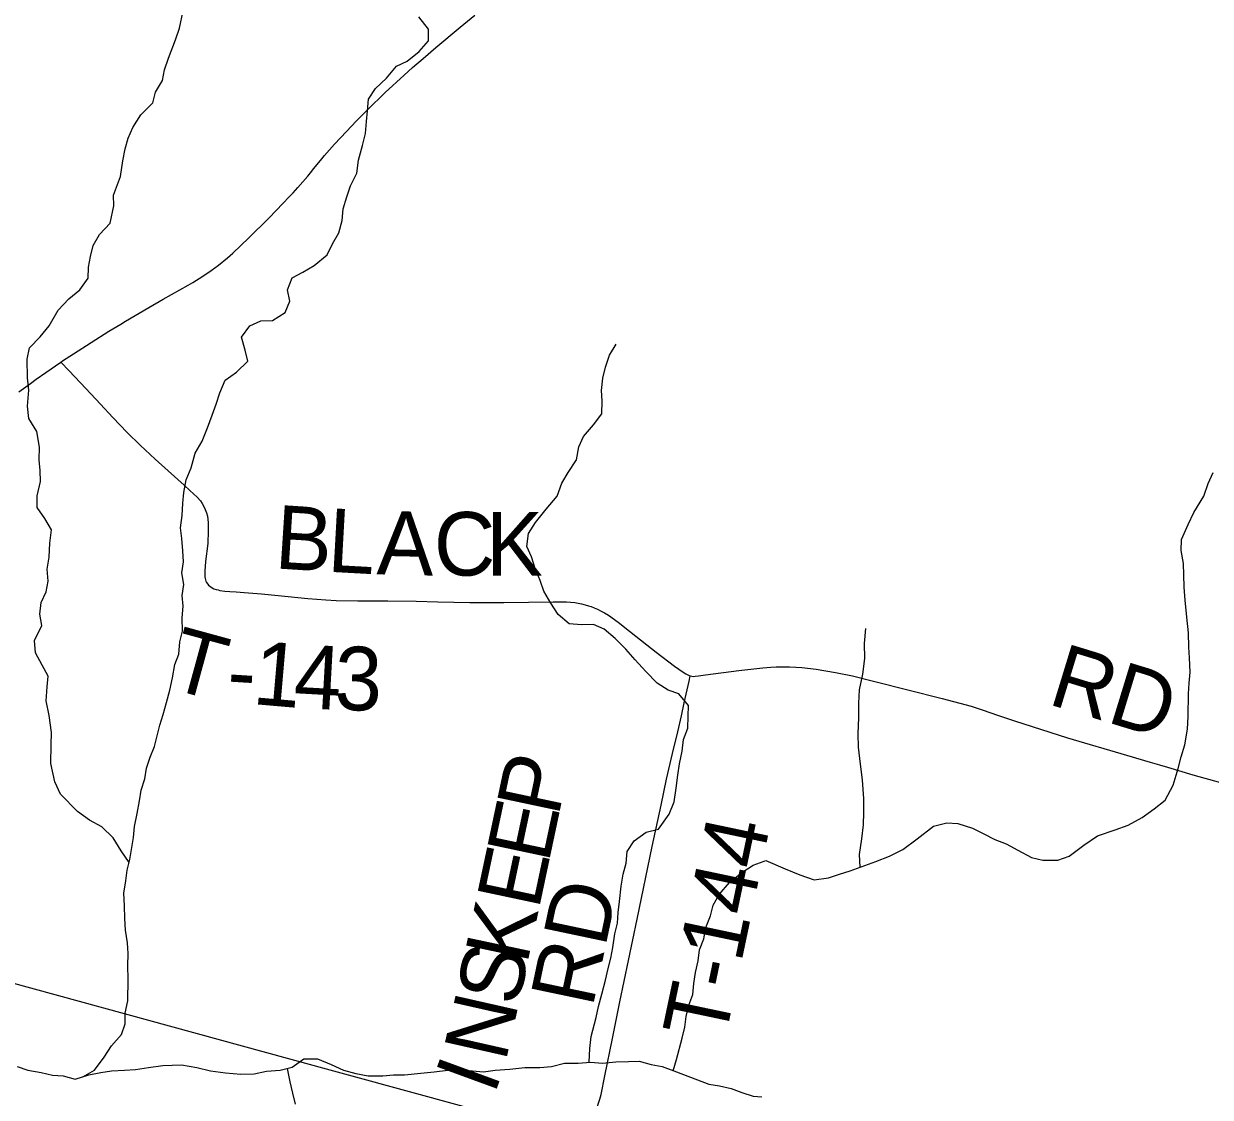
# Model space of a CAD drawing. Extents: x 0 to 1101, y 0 to 440.
# Drawn here: x 847.022 to 848.082, y 371.906 to 372.865 of the extents above; entities that cross this region are included whole.
import ezdxf

# ---------------------------------------------------------------- set-up
doc = ezdxf.new("R2010")
doc.units = 0
for name, color, linetype in [('GM_X_Minor_River', 7, 'Continuous'), ('GM_X_Rail_Line', 7, 'Continuous'), ('GM_X_State_Route', 7, 'Continuous'), ('GM_X_Township_Road', 7, 'Continuous'), ('GM_X_Township_Road_Text', 7, 'Continuous')]:
    doc.layers.add(name, color=color, linetype=linetype)

msp = doc.modelspace()

# ---------------------------------------------------------------- linework, layer by layer
at = {"layer": 'GM_X_Minor_River'}
for points in [[(847.1162, 372.1157), (847.109, 372.126), (847.1019, 372.1378), (847.0917, 372.1474), (847.0807, 372.1536), (847.0701, 372.1613), (847.055, 372.1767), (847.0498, 372.1877), (847.0461, 372.2041), (847.0466, 372.2208), (847.0468, 372.2318), (847.0446, 372.247), (847.0421, 372.26), (847.0429, 372.2725), (847.0438, 372.282), (847.0385, 372.2919), (847.0326, 372.303), (847.0315, 372.314), (847.0381, 372.3273), (847.0363, 372.3375), (847.0375, 372.3478), (847.0422, 372.3576), (847.0438, 372.3671), (847.0428, 372.3777), (847.0448, 372.3883), (847.0453, 372.4009), (847.0469, 372.413), (847.0409, 372.4229), (847.0341, 372.4328), (847.0339, 372.4431), (847.037, 372.456), (847.0367, 372.4658), (847.0357, 372.4753), (847.0362, 372.4867), (847.0336, 372.5008), (847.0265, 372.5122), (847.0255, 372.5233), (847.0267, 372.5377), (847.0253, 372.5487), (847.0251, 372.5654), (847.0271, 372.5756), (847.0367, 372.5854), (847.0448, 372.5952), (847.0529, 372.6091), (847.0622, 372.6193), (847.0721, 372.6272), (847.0795, 372.6377), (847.0799, 372.6476), (847.0816, 372.657), (847.0839, 372.6669), (847.0897, 372.6767), (847.0993, 372.6868), (847.1025, 372.7023), (847.1022, 372.7118), (847.1085, 372.7285), (847.1105, 372.7425), (847.1125, 372.7534), (847.1153, 372.7629), (847.1196, 372.7723), (847.1265, 372.7836), (847.1373, 372.7945), (847.1397, 372.804), (847.1459, 372.8142), (847.1478, 372.824), (847.1514, 372.8342), (847.1576, 372.8508), (847.1611, 372.861), (847.1643, 372.8765)], [(847.0747, 371.9242), (847.0851, 371.93), (847.094, 371.9417), (847.1005, 371.9519), (847.1094, 371.9621), (847.1125, 371.9716), (847.1126, 371.9811), (847.115, 371.9921), (847.1152, 372.0115), (847.1149, 372.0233), (847.1154, 372.0343), (847.1147, 372.0438), (847.1129, 372.0552), (847.1122, 372.0655), (847.112, 372.0769), (847.1113, 372.0883), (847.1133, 372.0993), (847.1145, 372.1088), (847.1169, 372.1183), (847.1201, 372.138), (847.121, 372.1479), (847.1234, 372.1593), (847.1254, 372.1707), (847.127, 372.1802), (847.1301, 372.1904), (847.1317, 372.1999), (847.1349, 372.2097), (847.1388, 372.2192), (847.1411, 372.2287), (847.1435, 372.2382), (847.1466, 372.248), (847.1494, 372.2586), (847.1526, 372.2696), (847.1549, 372.2806), (847.157, 372.2924), (847.1605, 372.3018), (847.1613, 372.3128), (847.1637, 372.3223), (847.1634, 372.3341), (847.1643, 372.3447), (847.1636, 372.3542), (847.1649, 372.3641), (847.1631, 372.3743), (847.1647, 372.3842), (847.164, 372.3941), (847.1633, 372.4051), (847.1619, 372.4146), (847.1635, 372.4256), (847.164, 372.4366), (847.1649, 372.4461), (847.1672, 372.4574), (847.1715, 372.4684), (847.1751, 372.4813), (847.1813, 372.4922), (847.186, 372.504), (847.1903, 372.5153), (847.1938, 372.5251), (847.1973, 372.5353), (847.202, 372.5467), (847.2119, 372.5538), (847.2223, 372.5636), (847.2197, 372.5735), (847.2164, 372.5849), (847.2241, 372.595), (847.2337, 372.5995), (847.2443, 372.5998), (847.2555, 372.6069), (847.2597, 372.6171), (847.2576, 372.6274), (847.2618, 372.6379), (847.2714, 372.6432), (847.2814, 372.6491), (847.2929, 372.6585), (847.2979, 372.6683), (847.3033, 372.6781), (847.3065, 372.6891), (847.3073, 372.6997), (847.3105, 372.7103), (847.314, 372.7201), (847.3194, 372.7314), (847.3211, 372.7432), (847.3246, 372.7564), (847.3274, 372.767), (847.3283, 372.7776), (847.3291, 372.7871), (847.33, 372.7977), (847.3362, 372.8071), (847.3461, 372.8165), (847.355, 372.827), (847.3646, 372.8315), (847.3753, 372.8401), (847.3834, 372.8499), (847.3835, 372.8601), (847.3748, 372.8712)], [(847.5269, 371.9372), (847.5277, 371.9495), (847.5289, 371.9601), (847.5333, 371.9772), (847.5353, 371.9871), (847.5384, 371.9981), (847.5416, 372.0106), (847.544, 372.0208), (847.5463, 372.0303), (847.5483, 372.0398), (847.5499, 372.052), (847.5523, 372.0615), (847.5528, 372.071), (847.554, 372.0808), (847.5557, 372.0945), (847.5573, 372.1051), (847.56, 372.115), (847.5609, 372.1256), (847.5671, 372.1351), (847.5778, 372.1426), (847.5889, 372.1455), (847.5985, 372.1587), (847.6028, 372.1697), (847.6048, 372.1822), (847.6061, 372.1936), (847.6077, 372.2039), (847.6101, 372.2152), (847.6113, 372.2255), (847.6152, 372.2357), (847.6153, 372.2464), (847.6158, 372.2558), (847.6071, 372.2662), (847.5976, 372.2697), (847.5878, 372.2759), (847.5776, 372.2862), (847.5682, 372.2966), (847.5599, 372.3061), (847.5501, 372.3157), (847.5403, 372.3242), (847.5308, 372.3284), (847.5201, 372.3281), (847.5091, 372.329), (847.4993, 372.3371), (847.4929, 372.3474), (847.4865, 372.3581), (847.4832, 372.3676), (847.4787, 372.3783), (847.4754, 372.3886), (847.4713, 372.3981), (847.4729, 372.4095), (847.4791, 372.4193), (847.4887, 372.4313), (847.4983, 372.443), (847.5026, 372.4547), (847.5084, 372.4642), (847.5158, 372.4755), (847.5178, 372.4869), (847.5221, 372.4963), (847.5309, 372.5068), (847.5383, 372.5166), (847.5387, 372.528), (847.5381, 372.5375), (847.5393, 372.5485), (847.5417, 372.5583), (847.5452, 372.5689), (847.551, 372.5787)], [(847.6849, 372.1173), (847.702, 372.11), (847.7152, 372.1045), (847.728, 372.1001), (847.7408, 372.1018), (847.7507, 372.1051), (847.7602, 372.1083), (847.7732, 372.113), (847.7831, 372.1166), (847.7953, 372.1214), (847.8071, 372.1272), (847.8201, 372.1368), (847.8347, 372.148), (847.8464, 372.1512), (847.8563, 372.1506), (847.8694, 372.1463), (847.8796, 372.1412), (847.8893, 372.1361), (847.8995, 372.1322), (847.91, 372.1267), (847.922, 372.1201), (847.9321, 372.1176), (847.9457, 372.1178), (847.9556, 372.1214), (847.9687, 372.131), (847.9809, 372.1395), (847.9969, 372.1449), (848.0083, 372.1489), (848.0209, 372.1559), (848.0316, 372.1637), (848.0416, 372.1714), (848.0486, 372.1846), (848.053, 372.1996), (848.0558, 372.2102), (848.059, 372.2207), (848.0615, 372.2347), (848.0621, 372.246), (848.0624, 372.2664), (848.063, 372.2758), (848.0639, 372.2857), (848.0633, 372.2985), (848.0627, 372.308), (848.0622, 372.3208), (848.0609, 372.3348), (848.0593, 372.35), (848.0583, 372.3617), (848.0581, 372.3727), (848.0579, 372.3829), (848.0558, 372.3943), (848.056, 372.4041), (848.0619, 372.4176), (848.067, 372.4285), (848.0759, 372.443), (848.0799, 372.4543), (848.0842, 372.4641)], [(847.769, 372.1115), (847.7684, 372.1229), (847.7705, 372.1369), (847.7719, 372.1494), (847.7724, 372.1603), (847.7723, 372.1724), (847.771, 372.1895), (847.7694, 372.2035), (847.7677, 372.2186), (847.7672, 372.2307), (847.7678, 372.2451), (847.768, 372.258), (847.7686, 372.27), (847.7714, 372.284), (847.7732, 372.2979), (847.773, 372.3112), (847.774, 372.3248)], [(847.602, 371.9296), (847.6049, 371.9396), (847.61, 371.9586), (847.6124, 371.9685), (847.6136, 371.978), (847.616, 371.9882), (847.6195, 371.9977), (847.6204, 372.0076), (847.622, 372.0175), (847.6243, 372.0277), (847.6256, 372.0376), (847.6295, 372.0474), (847.6311, 372.0577), (847.6354, 372.0679), (847.6377, 372.0774), (847.6432, 372.0872), (847.6524, 372.0978), (847.6635, 372.1068), (847.6735, 372.1132), (847.6834, 372.1169), (847.6847, 372.1173)], [(847.0162, 371.9333), (847.0257, 371.9301), (847.0375, 371.9281), (847.0478, 371.9257), (847.0573, 371.9249), (847.0679, 371.9221), (847.0801, 371.9258), (847.0908, 371.928), (847.1003, 371.9295), (847.1121, 371.9301), (847.1217, 371.9308), (847.1335, 371.9326), (847.1464, 371.9344), (847.1628, 371.935), (847.1765, 371.9326), (847.1887, 371.9294), (847.2023, 371.9278), (847.216, 371.9265), (847.2278, 371.9268), (847.2389, 371.9293), (847.2511, 371.93), (847.2618, 371.9329), (847.2721, 371.9401), (847.2843, 371.9403), (847.2965, 371.9353), (847.3075, 371.9302), (847.3185, 371.9271), (847.3295, 371.9251), (847.3428, 371.9249), (847.3523, 371.926), (847.3622, 371.9259), (847.3767, 371.9273), (847.3885, 371.9287), (847.4007, 371.9301), (847.4129, 371.93), (847.4228, 371.9295), (847.4327, 371.9287), (847.443, 371.9301), (847.4563, 371.9311), (847.4697, 371.9325), (847.483, 371.9324), (847.4933, 371.9334), (847.5051, 371.9364), (847.5173, 371.9363), (847.5283, 371.9373), (847.539, 371.9364), (847.5508, 371.9375), (847.5622, 371.9378), (847.5718, 371.938), (847.5824, 371.9353), (847.5923, 371.9333), (847.6025, 371.9294), (847.6238, 371.9216)], [(847.2572, 371.9317), (847.2598, 371.9196), (847.262, 371.9097), (847.2645, 371.8998)], [(847.6238, 371.9216), (847.634, 371.9177), (847.6435, 371.9161), (847.6538, 371.9137), (847.6633, 371.9102), (847.6735, 371.907), (847.6811, 371.9062)]]:
    msp.add_lwpolyline(points, dxfattribs=at)
at = {"layer": 'GM_X_Rail_Line'}
msp.add_lwpolyline([(846.8234, 372.0596), (847.2573, 371.9407), (847.6801, 371.8252), (848.3834, 371.6298), (848.4916, 371.6028), (848.5504, 371.5906), (848.5946, 371.5837), (848.6353, 371.5818), (849.1682, 371.5851), (849.9247, 371.6029), (850.0666, 371.6057), (850.2337, 371.6116), (850.331, 371.6183), (850.4435, 371.6276), (850.7459, 371.6566), (850.9258, 371.6712)], dxfattribs=at)
at = {"layer": 'GM_X_State_Route'}
msp.add_lwpolyline([(847.0176, 372.5361), (847.0281, 372.5437), (847.0332, 372.5474), (847.0418, 372.5535), (847.0551, 372.5627), (847.0566, 372.5638), (847.0665, 372.5702), (847.0979, 372.5903), (847.1086, 372.5967), (847.1128, 372.5992), (847.1337, 372.6116), (847.1466, 372.619), (847.1688, 372.6314), (847.1731, 372.6339), (847.1819, 372.6395), (847.1895, 372.6446), (847.196, 372.6494), (847.2041, 372.656), (847.2087, 372.6601), (847.2231, 372.6738), (847.2408, 372.6913), (847.2537, 372.7047), (847.2589, 372.71), (847.2627, 372.7141), (847.2669, 372.7187), (847.2757, 372.729), (847.2781, 372.7319), (847.2811, 372.7358), (847.2882, 372.7444), (847.2907, 372.7472), (847.2997, 372.7575), (847.3102, 372.7689), (847.3188, 372.778), (847.3328, 372.7921), (847.3409, 372.7998), (847.3449, 372.8037), (847.3619, 372.8192), (847.3693, 372.8258), (847.3787, 372.834), (847.39, 372.8437), (847.4118, 372.8621), (847.4249, 372.8726)], dxfattribs=at)
at = {"layer": 'GM_X_Township_Road'}
for points in [[(847.0551, 372.5627), (847.0625, 372.5549), (847.0774, 372.5391), (847.0905, 372.525), (847.1015, 372.5132), (847.1144, 372.4998), (847.1259, 372.4886), (847.1395, 372.476), (847.151, 372.4656), (847.1654, 372.4528), (847.1703, 372.4481), (847.1769, 372.442), (847.1799, 372.4387), (847.1814, 372.4364), (847.1829, 372.4338), (847.1842, 372.4309), (847.1852, 372.4281), (847.186, 372.425), (847.1864, 372.4223), (847.1867, 372.419), (847.1868, 372.412), (847.1863, 372.4008), (847.1844, 372.3847), (847.1837, 372.3759), (847.1837, 372.3744), (847.1837, 372.3726), (847.1838, 372.371), (847.1841, 372.3693), (847.1844, 372.3681), (847.1848, 372.3669), (847.1854, 372.3657), (847.1864, 372.3643), (847.1871, 372.3635), (847.1881, 372.3626), (847.1902, 372.3611), (847.1919, 372.3603), (847.1938, 372.3597), (847.1956, 372.3592), (847.1973, 372.3588), (847.2016, 372.3582), (847.206, 372.3577), (847.2116, 372.3575), (847.219, 372.357), (847.2345, 372.3556), (847.2493, 372.3542), (847.2759, 372.3516), (847.2919, 372.3502), (847.3012, 372.3498), (847.3205, 372.3494), (847.3472, 372.3494), (847.3726, 372.349), (847.3919, 372.3486), (847.4204, 372.3478), (847.4509, 372.348), (847.495, 372.3486), (847.5068, 372.3484), (847.5105, 372.3481), (847.5142, 372.3478), (847.5172, 372.3474), (847.5203, 372.3467), (847.5236, 372.3459), (847.5263, 372.3451), (847.5289, 372.3443), (847.5316, 372.3432), (847.5345, 372.3419), (847.5377, 372.3403), (847.5407, 372.3386), (847.5442, 372.3365), (847.5528, 372.3304), (847.5631, 372.3224), (847.5786, 372.31), (847.587, 372.3036), (847.6033, 372.2912), (847.6109, 372.2858), (847.6135, 372.2841), (847.6158, 372.283), (847.6172, 372.2824)], [(847.6172, 372.2824), (847.6187, 372.282), (847.6203, 372.2819), (847.6216, 372.282), (847.6248, 372.2824), (847.631, 372.2833), (847.6606, 372.2871), (847.6822, 372.2896), (847.6892, 372.2903), (847.694, 372.2905), (847.6997, 372.2905), (847.7058, 372.2905), (847.7117, 372.2903), (847.7169, 372.2899), (847.7299, 372.2883), (847.747, 372.2855), (847.7623, 372.2824), (847.7822, 372.2775), (847.8117, 372.27), (847.8424, 372.2623), (847.8682, 372.2552), (847.8788, 372.2518), (847.8917, 372.2473), (847.9069, 372.2421), (847.9543, 372.2271), (848.0068, 372.2116), (848.0282, 372.2053), (848.0365, 372.2028), (848.0437, 372.2007), (848.0663, 372.194), (848.0908, 372.1871)], [(847.522, 371.8701), (847.5244, 371.8757), (847.5317, 371.8915), (847.5347, 371.8989), (847.5365, 371.9042), (847.5376, 371.9083), (847.5411, 371.9249), (847.5479, 371.9584), (847.5544, 371.9913), (847.5698, 372.0649), (847.5833, 372.1299), (847.5912, 372.167), (847.5961, 372.1901), (847.6014, 372.2131), (847.6061, 372.2324), (847.6095, 372.2468), (847.6119, 372.2584), (847.6162, 372.2778), (847.6172, 372.2824)]]:
    msp.add_lwpolyline(points, dxfattribs=at)

# ---------------------------------------------------------------- texts
at = {"layer": 'GM_X_Township_Road_Text'}
for s, height, rotation, p in [('B', 0.0568, 356.3092, (847.2453, 372.3785)), ('L', 0.0568, 356.8678, (847.2925, 372.3755)), ('A', 0.0568, 358.7032, (847.3369, 372.3731)), ('C', 0.0568, 359.9564, (847.3883, 372.372)), ('K', 0.0568, 359.9981, (847.435, 372.3719)), ('T', 0.0568, 344.6862, (847.1491, 372.272)), ('1', 0.0568, 355.0868, (847.2255, 372.2573)), ('4', 0.0568, 356.8232, (847.2623, 372.2541)), ('3', 0.0568, 358.6494, (847.2992, 372.2521)), ('RD', 0.05682, 342.9697, (847.9354, 372.2576)), ('-', 0.0568, 356.3831, (847.2026, 372.2587)), ('P', 0.0568, 78.0203, (847.4995, 372.1557)), ('E', 0.0568, 78.0186, (847.4907, 372.1141)), ('T-144', 0.05682, 78.1405, (847.648, 371.9548)), ('E', 0.0568, 78.016, (847.4819, 372.0725)), ('RD', 0.05682, 78.1102, (847.53, 371.9851)), ('K', 0.0568, 78.0192, (847.4715, 372.0236)), ('S', 0.0568, 78.023, (847.4635, 371.9861)), ('N', 0.0568, 77.2508, (847.4523, 371.9365)), ('I', 0.0568, 69.8962, (847.4421, 371.907))]:
    msp.add_text(s, height=height, rotation=rotation, dxfattribs=at).set_placement(p)

doc.saveas('drawing.dxf')
